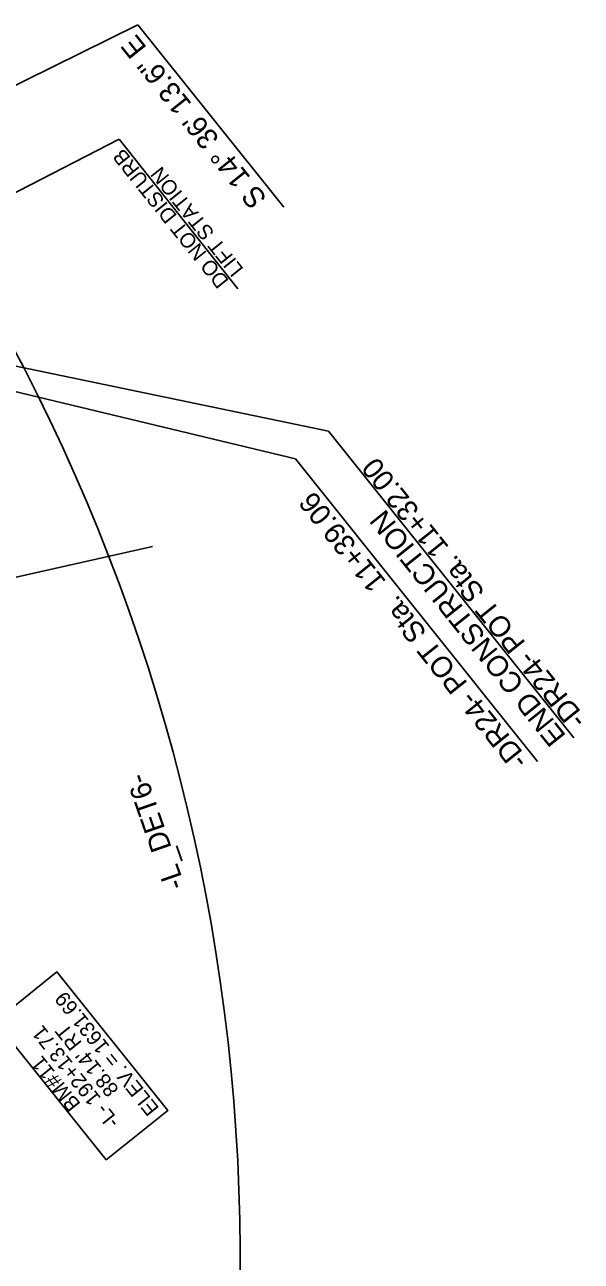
# Model space of a CAD drawing. Extents: x 472216 to 481979, y 489069 to 507339.
# Drawn here: x 474581.3 to 474768, y 504682.7 to 505097.3 of the extents above; entities that cross this region are included whole.
import ezdxf

# ---------------------------------------------------------------- set-up
doc = ezdxf.new("R2010")
doc.units = 0
for name, color, linetype in [('Exist Horizontal Alignment Point', 7, 'Continuous'), ('Old_Level_12', 7, 'Continuous'), ('Prop Drainage Structure Pipe CSP 15in', 7, 'Continuous'), ('Sheet Block Revision CELL', 7, 'Continuous'), ('Sheet North Arrow Point CELL', 7, 'Continuous'), ('Sheet Plan And Profile CELL', 7, 'Continuous'), ('Sheet Plot Border Outside CELL', 7, 'Continuous'), ('Sheet Profile Grid Major CELL', 7, 'Continuous')]:
    doc.layers.add(name, color=color, linetype=linetype)

msp = doc.modelspace()

# ---------------------------------------------------------------- linework, layer by layer
at = {"layer": 'Exist Horizontal Alignment Point'}
msp.add_lwpolyline([(474608.59, 504716.64), (474571.4, 504763.11), (474592.09, 504779.67), (474629.28, 504733.2)], close=True, dxfattribs=at)
at = {"layer": 'Old_Level_12'}
for p, q in [((474479.29, 505028.3), (474619.29, 505097.25)), ((474668.24, 505036.1), (474619.29, 505097.25)), ((474486.13, 505002.03), (474683.18, 504961.05)), ((474489.36, 504995.58), (474672.15, 504951.71)), ((474765.51, 504858.17), (474683.18, 504961.05)), ((474753.35, 504850.26), (474672.15, 504951.71))]:
    msp.add_line(p, q, dxfattribs=at)
at = {"layer": 'Sheet Block Revision CELL'}
for p, q in [((474511.59, 505006.68), (474612.98, 505058.9)), ((474612.98, 505058.9), (474652.8, 505008.78))]:
    msp.add_line(p, q, dxfattribs=at)
at = {"layer": 'Sheet North Arrow Point CELL'}
msp.add_arc((474003.55, 504683.86), 650, 346.91582, 43.31339, dxfattribs=at)
at = {"layer": 'Sheet Plot Border Outside CELL'}
msp.add_line((474331.41, 504856.66), (474624.12, 504922.37), dxfattribs=at)

# ---------------------------------------------------------------- texts
at = {"layer": 'Old_Level_12'}
for s, p in [('-DR24- POT Sta. 11+32.00', (474770.04, 504864.42)), ('-DR24- POT Sta.  11+39.06', (474750.56, 504850.87)), ('END CONSTRUCTION', (474763.12, 504858.87))]:
    msp.add_text(s, height=7, rotation=128.6712, dxfattribs=at).set_placement(p)
at = {"layer": 'Prop Drainage Structure Pipe CSP 15in'}
for s, p in [('DO NOT DISTURB', (474650.04, 505011.47)), ('LIFT STATION', (474654.92, 505015.37)), ('ELEV. = 1631.69', (474626.62, 504733.97)), ('-L- 192+13.71', (474613.37, 504729.54)), ("88.14' RT", (474613.12, 504740.34)), ('BM#11', (474600.28, 504735.42))]:
    msp.add_text(s, height=5, rotation=128.6712, dxfattribs=at).set_placement(p)
at = {"layer": 'Sheet Plan And Profile CELL'}
msp.add_text('S 14%%d 36\' 13.6" E', height=7, rotation=128.6712, dxfattribs=at).set_placement((474662.82, 505039.16))
at = {"layer": 'Sheet Profile Grid Major CELL'}
msp.add_text('-L_DET6-', height=7, rotation=109.1747, dxfattribs=at).set_placement((474635.13, 504808.55))

doc.saveas('drawing.dxf')
